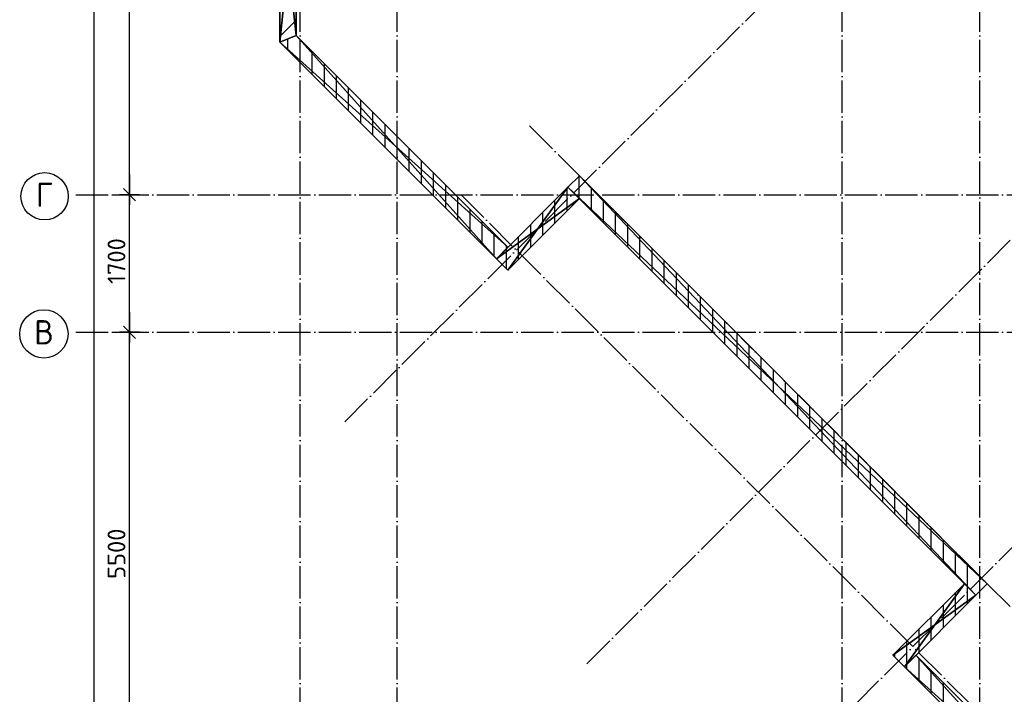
# Model space of a CAD drawing. Header units: millimetres. Extents: x 40580 to 559114, y -343730 to 81020.
# Tile 363 of 656: x 379333 to 391501, y -83894 to -75558. Entities that reach past the tile are written whole.
import ezdxf
from ezdxf.enums import TextEntityAlignment as Align

# ---------------------------------------------------------------- set-up
doc = ezdxf.new("R2010")
doc.units = ezdxf.units.MM
doc.linetypes.add('______11', pattern=[500, 400, -50, 0, -50])
doc.linetypes.add('______5', pattern=[1100, 800, -100, 100, -100])
for name, color, linetype in [('____________', 7, 'Continuous'), ('___________________', 253, '______5'), ('______________________', 7, 'Continuous')]:
    doc.layers.add(name, color=color, linetype=linetype)
doc.styles.add('ISOCPEUR', font='isocpeur.ttf')

# ---------------------------------------------------------------- blocks, each defined once
blk = doc.blocks.new('ALL_ML_STRICH')
at = {"color": 0, "linetype": 'ByBlock', "lineweight": -2}
for p, q in [((0, -0.5), (0, 0.5)), ((-1, 0), (0.5, 0)), ((-0.3, -0.3), (0.3, 0.3))]:
    blk.add_line(p, q, dxfattribs=at)

msp = doc.modelspace()

# ---------------------------------------------------------------- linework, layer by layer
at = {"layer": '____________', "color": 253, "linetype": '______11'}
for p, q in [((382548.1, -75764.4, -3800), (382748.1, -75564.4, -3800)), ((382798.1, -76085.5, -3800), (382798.1, -75802.7, -3800)), ((383098.1, -76385.5, -3800), (383098.1, -76102.7, -3800)), ((383398.1, -76685.5, -3800), (383398.1, -76402.6, -3800)), ((383698.1, -76985.5, -3800), (383698.1, -76702.7, -3800)), ((383998.1, -77285.5, -3800), (383998.1, -77002.7, -3800)), ((384298.1, -77585.5, -3800), (384298.1, -77302.7, -3800)), ((384598.1, -77885.5, -3800), (384598.1, -77602.7, -3800)), ((386098.1, -77920.4, -3800), (386098.1, -77637.5, -3800)), ((386398.1, -77917.7, -3800), (386398.1, -77634.9, -3800)), ((384898.1, -78185.5, -3800), (384898.1, -77902.7, -3800)), ((385798.1, -78220.4, -3800), (385798.1, -77937.5, -3800)), ((386698.1, -78217.7, -3800), (386698.1, -77934.9, -3800)), ((385198.1, -78485.5, -3800), (385198.1, -78202.7, -3800)), ((385498.1, -78520.4, -3800), (385498.1, -78237.5, -3800)), ((386998.1, -78517.7, -3800), (386998.1, -78234.9, -3800)), ((387298.1, -78817.7, -3800), (387298.1, -78534.9, -3800)), ((387598.1, -79117.7, -3800), (387598.1, -78834.9, -3800)), ((387898.1, -79417.7, -3800), (387898.1, -79134.9, -3800)), ((388198.1, -79717.7, -3800), (388198.1, -79434.9, -3800)), ((388498.1, -80017.7, -3800), (388498.1, -79734.9, -3800)), ((388798.1, -80317.7, -3800), (388798.1, -80034.9, -3800)), ((389098.1, -80617.7, -3800), (389098.1, -80334.9, -3800)), ((389398.1, -80917.7, -3800), (389398.1, -80634.9, -3800)), ((389698.1, -81217.7, -3800), (389698.1, -80934.9, -3800)), ((389998.1, -81517.7, -3800), (389998.1, -81234.9, -3800)), ((390298.1, -81817.7, -3800), (390298.1, -81534.9, -3800)), ((390598.1, -82117.7, -3800), (390598.1, -81834.9, -3800)), ((390898.1, -82417.7, -3800), (390898.1, -82134.9, -3800)), ((391198.1, -82620.9, -3800), (391198.1, -82434.9, -3800)), ((390898.1, -82920.9, -3800), (390898.1, -82638, -3800)), ((390598.1, -83220.9, -3800), (390598.1, -82938, -3800)), ((390298.1, -83520.9, -3800), (390298.1, -83238, -3800)), ((390298.1, -83585.5, -3800), (390298.1, -83520.9, -3800)), ((390598.1, -83885.5, -3800), (390598.1, -83602.7, -3800))]:
    msp.add_line(p, q, dxfattribs=at)
at = {"layer": '____________', "color": 253, "linetype": '______5'}
for p, q in [((382648.1, -75935.5, -3800), (382648.1, -75794.1, -3800)), ((382948.1, -76235.5, -3800), (382948.1, -75952.7, -3800)), ((383248.1, -76535.5, -3800), (383248.1, -76252.7, -3800)), ((383548.1, -76835.5, -3800), (383548.1, -76552.7, -3800)), ((383848.1, -77135.5, -3800), (383848.1, -76852.7, -3800)), ((384148.1, -77435.5, -3800), (384148.1, -77152.7, -3800)), ((384448.1, -77735.5, -3800), (384448.1, -77452.6, -3800)), ((386248.1, -77767.7, -3800), (386248.1, -77487.5, -3800)), ((384748.1, -78035.5, -3800), (384748.1, -77752.7, -3800)), ((385948.1, -78070.4, -3800), (385948.1, -77787.5, -3800)), ((386248.1, -77770.4, -3800), (386248.1, -77767.7, -3800)), ((386548.1, -78067.7, -3800), (386548.1, -77784.9, -3800)), ((385048.1, -78335.5, -3800), (385048.1, -78052.7, -3800)), ((385648.1, -78370.4, -3800), (385648.1, -78087.5, -3800)), ((386848.1, -78367.7, -3800), (386848.1, -78084.9, -3800)), ((385348.1, -78387.5, -3800), (385348.1, -78352.7, -3800)), ((385348.1, -78635.5, -3800), (385348.1, -78387.5, -3800)), ((387148.1, -78667.7, -3800), (387148.1, -78384.9, -3800)), ((387448.1, -78967.7, -3800), (387448.1, -78684.9, -3800)), ((387748.1, -79267.7, -3800), (387748.1, -78984.9, -3800)), ((388048.1, -79567.7, -3800), (388048.1, -79284.9, -3800)), ((388348.1, -79867.7, -3800), (388348.1, -79584.9, -3800)), ((388648.1, -80167.7, -3800), (388648.1, -79884.9, -3800)), ((388948.1, -80467.7, -3800), (388948.1, -80184.9, -3800)), ((389248.1, -80767.7, -3800), (389248.1, -80484.9, -3800)), ((389548.1, -81067.7, -3800), (389548.1, -80784.9, -3800)), ((389848.1, -81367.7, -3800), (389848.1, -81084.9, -3800)), ((390148.1, -81667.7, -3800), (390148.1, -81384.9, -3800)), ((390448.1, -81967.7, -3800), (390448.1, -81684.9, -3800)), ((390748.1, -82267.7, -3800), (390748.1, -81984.9, -3800)), ((391048.1, -82567.7, -3800), (391048.1, -82284.9, -3800)), ((391048.1, -82770.9, -3800), (391048.1, -82567.7, -3800)), ((390748.1, -83070.9, -3800), (390748.1, -82788, -3800)), ((390448.1, -83370.9, -3800), (390448.1, -83088, -3800)), ((390148.1, -83435.5, -3800), (390148.1, -83388, -3800)), ((390448.1, -83735.5, -3800), (390448.1, -83452.7, -3800)), ((390748.1, -84035.5, -3800), (390748.1, -83752.7, -3800))]:
    msp.add_line(p, q, dxfattribs=at)
at = {"layer": '___________________', "color": 253, "linetype": '______11'}
for p, q in [((382798.1, -88711, -3800), (382798.1, -38631, -3800)), ((383998.1, -88711, -3800), (383998.1, -38631, -3800)), ((389498.1, -88711, -3800), (389498.1, -38631, -3800)), ((391198.1, -88711, -3800), (391198.1, -38631, -3800)), ((383350.3, -80526.8, -3800), (401735.1, -62142, -3800)), ((386341.3, -83517.8, -3800), (404726.1, -65133.1, -3800)), ((388250.5, -85427, -3800), (406635.3, -67042.2, -3800)), ((392634.6, -83871.4, -3800), (385613, -76849.8, -3800)), ((380028.1, -77721, -3800), (408848.1, -77721, -3800)), ((391786.1, -84719.9, -3800), (384764.5, -77698.3, -3800)), ((380028.1, -79421, -3800), (408848.1, -79421, -3800))]:
    msp.add_line(p, q, dxfattribs=at)
at = {"layer": '___________________', "color": 7, "linetype": 'Continuous'}
for centre, radius in [((379640.5, -77740.5, -3800), 292.4), ((379631.9, -79440.5, -3800), 298.8)]:
    msp.add_circle(centre, radius, dxfattribs=at)
at = {"layer": '______________________', "color": 7, "linetype": 'Continuous'}
for p, q in [((380253.8, -86121, -3800), (380253.8, -39631, -3800)), ((380689.5, -77721, -3800), (380689.5, -72221, -3800)), ((380689.5, -79421, -3800), (380689.5, -77721, -3800)), ((380689.5, -84921, -3800), (380689.5, -79421, -3800))]:
    msp.add_line(p, q, dxfattribs=at)
at = {"layer": '______________________', "color": 253, "linetype": 'Continuous'}
for p, q in [((380474.3, -77721, -3800), (380689.5, -77721, -3800)), ((380474.3, -77721, -3800), (380689.5, -77721, -3800)), ((380474.3, -79421, -3800), (380689.5, -79421, -3800)), ((380474.3, -79421, -3800), (380689.5, -79421, -3800))]:
    msp.add_line(p, q, dxfattribs=at)

# ---------------------------------------------------------------- block references
at = {"layer": '______________________', "color": 7, "linetype": 'Continuous', "xscale": 250, "yscale": 250, "zscale": 250}
for p, rotation in [((380689.5, -77721, -3800), 270), ((380689.5, -77721, -3800), 90), ((380689.5, -79421, -3800), 270), ((380689.5, -79421, -3800), 90)]:
    msp.add_blockref('ALL_ML_STRICH', p, dxfattribs=dict(at, rotation=rotation))

# ---------------------------------------------------------------- texts
at = {"layer": '___________________', "color": 7, "linetype": 'Continuous', "style": 'ISOCPEUR'}
for s, width, p, p2 in [('Г', 0.999205, (379535.5, -77871, -3800), (379745.3, -77871, -3800)), ('В', 0.999536, (379511.9, -79571, -3800), (379751.8, -79571, -3800))]:
    msp.add_text(s, height=300, dxfattribs=dict(at, width=width)).set_placement(p, p2, align=Align.FIT)
at = {"layer": '______________________', "color": 7, "style": 'ISOCPEUR'}
for s, p in [('1700', (380639.5, -78824, -3800)), ('5500', (380639.5, -82468, -3800))]:
    msp.add_text(s, height=220, rotation=90, dxfattribs=at).set_placement(p)

# ---------------------------------------------------------------- meshes
at = {"layer": '____________', "color": 7, "linetype": 'Continuous'}
mesh = msp.add_polyface(dxfattribs=at)
corners = [(382548.1, -73881, -7600), (382548.1, -75835.5, -7600), (382548.1, -75835.5, -4150), (382548.1, -73881, -4150)]
mesh.append_faces([[corners[k] for k in face] for face in [(1, 2, 0)]], dxfattribs={"vtx1": -1, "color": 7})
mesh.append_faces([[corners[k] for k in face] for face in [(2, 3, 0)]], dxfattribs={"vtx2": -1, "color": 7})
mesh = msp.add_polyface(dxfattribs=at)
corners = [(382548.1, -75835.5, -4150), (382748.1, -75752.7, -4150), (382748.1, -73881, -4150), (382548.1, -73881, -4150)]
mesh.append_faces([[corners[k] for k in face] for face in [(1, 2, 0)]], dxfattribs={"vtx1": -1, "color": 7})
mesh.append_faces([[corners[k] for k in face] for face in [(2, 3, 0)]], dxfattribs={"vtx2": -1, "color": 7})
mesh = msp.add_polyface(dxfattribs=at)
corners = [(382748.1, -75752.7, -7600), (382548.1, -75835.5, -7600), (382548.1, -73881, -7600), (382748.1, -73881, -7600)]
mesh.append_faces([[corners[k] for k in face] for face in [(1, 2, 0)]], dxfattribs={"vtx1": -1, "color": 7})
mesh.append_faces([[corners[k] for k in face] for face in [(2, 3, 0)]], dxfattribs={"vtx2": -1, "color": 7})
mesh = msp.add_polyface(dxfattribs=at)
corners = [(382748.1, -75752.7, -7600), (382748.1, -73881, -7600), (382748.1, -73881, -4150), (382748.1, -75752.7, -4150)]
mesh.append_faces([[corners[k] for k in face] for face in [(1, 2, 0)]], dxfattribs={"vtx1": -1, "color": 7})
mesh.append_faces([[corners[k] for k in face] for face in [(2, 3, 0)]], dxfattribs={"vtx2": -1, "color": 7})
mesh = msp.add_polyface(dxfattribs=at)
corners = [(382548.1, -75835.5, -7600), (382748.1, -75752.7, -7600), (382748.1, -75752.7, -4150), (382548.1, -75835.5, -4150)]
mesh.append_faces([[corners[k] for k in face] for face in [(1, 2, 0)]], dxfattribs={"vtx1": -1, "color": 7})
mesh.append_faces([[corners[k] for k in face] for face in [(2, 3, 0)]], dxfattribs={"vtx2": -1, "color": 7})
mesh = msp.add_polyface(dxfattribs=at)
corners = [(382748.1, -75752.7, -7600), (382548.1, -75835.5, -7600), (382548.1, -75835.5, -4150), (382748.1, -75752.7, -4150)]
mesh.append_faces([[corners[k] for k in face] for face in [(1, 2, 0)]], dxfattribs={"vtx1": -1, "color": 7})
mesh.append_faces([[corners[k] for k in face] for face in [(2, 3, 0)]], dxfattribs={"vtx2": -1, "color": 7})
mesh = msp.add_polyface(dxfattribs=at)
corners = [(385224.1, -78511.5, -4150), (385365.5, -78370.1, -4150), (382748.1, -75752.7, -4150), (382548.1, -75835.5, -4150)]
mesh.append_faces([[corners[k] for k in face] for face in [(1, 2, 0)]], dxfattribs={"vtx1": -1, "color": 7})
mesh.append_faces([[corners[k] for k in face] for face in [(2, 3, 0)]], dxfattribs={"vtx2": -1, "color": 7})
mesh = msp.add_polyface(dxfattribs=at)
corners = [(385365.5, -78370.1, -7600), (385224.1, -78511.5, -7600), (382548.1, -75835.5, -7600), (382748.1, -75752.7, -7600)]
mesh.append_faces([[corners[k] for k in face] for face in [(1, 2, 0)]], dxfattribs={"vtx1": -1, "color": 7})
mesh.append_faces([[corners[k] for k in face] for face in [(2, 3, 0)]], dxfattribs={"vtx2": -1, "color": 7})
mesh = msp.add_polyface(dxfattribs=at)
corners = [(385365.5, -78370.1, -7600), (382748.1, -75752.7, -7600), (382748.1, -75752.7, -4150), (385365.5, -78370.1, -4150)]
mesh.append_faces([[corners[k] for k in face] for face in [(1, 2, 0)]], dxfattribs={"vtx1": -1, "color": 7})
mesh.append_faces([[corners[k] for k in face] for face in [(2, 3, 0)]], dxfattribs={"vtx2": -1, "color": 7})
mesh = msp.add_polyface(dxfattribs=at)
corners = [(382548.1, -75835.5, -7600), (385224.1, -78511.5, -7600), (385224.1, -78511.5, -4150), (382548.1, -75835.5, -4150)]
mesh.append_faces([[corners[k] for k in face] for face in [(1, 2, 0)]], dxfattribs={"vtx1": -1, "color": 7})
mesh.append_faces([[corners[k] for k in face] for face in [(2, 3, 0)]], dxfattribs={"vtx2": -1, "color": 7})
mesh = msp.add_polyface(dxfattribs=at)
corners = [(386249.4, -77486.2, -7600), (386108, -77627.6, -7600), (386108, -77627.6, -4150), (386249.4, -77486.2, -4150)]
mesh.append_faces([[corners[k] for k in face] for face in [(1, 2, 0)]], dxfattribs={"vtx1": -1, "color": 7})
mesh.append_faces([[corners[k] for k in face] for face in [(2, 3, 0)]], dxfattribs={"vtx2": -1, "color": 7})
mesh = msp.add_polyface(dxfattribs=at)
corners = [(391149.7, -82669.3, -4150), (391291.1, -82527.9, -4150), (386249.4, -77486.2, -4150), (386108, -77627.6, -4150)]
mesh.append_faces([[corners[k] for k in face] for face in [(1, 2, 0)]], dxfattribs={"vtx1": -1, "color": 7})
mesh.append_faces([[corners[k] for k in face] for face in [(2, 3, 0)]], dxfattribs={"vtx2": -1, "color": 7})
mesh = msp.add_polyface(dxfattribs=at)
corners = [(391291.1, -82527.9, -7600), (391149.7, -82669.3, -7600), (386108, -77627.6, -7600), (386249.4, -77486.2, -7600)]
mesh.append_faces([[corners[k] for k in face] for face in [(1, 2, 0)]], dxfattribs={"vtx1": -1, "color": 7})
mesh.append_faces([[corners[k] for k in face] for face in [(2, 3, 0)]], dxfattribs={"vtx2": -1, "color": 7})
mesh = msp.add_polyface(dxfattribs=at)
corners = [(391291.1, -82527.9, -7600), (386249.4, -77486.2, -7600), (386249.4, -77486.2, -4150), (391291.1, -82527.9, -4150)]
mesh.append_faces([[corners[k] for k in face] for face in [(1, 2, 0)]], dxfattribs={"vtx1": -1, "color": 7})
mesh.append_faces([[corners[k] for k in face] for face in [(2, 3, 0)]], dxfattribs={"vtx2": -1, "color": 7})
mesh = msp.add_polyface(dxfattribs=at)
corners = [(386108, -77627.6, -7600), (385224.1, -78511.5, -7600), (385224.1, -78511.5, -4150), (386108, -77627.6, -4150)]
mesh.append_faces([[corners[k] for k in face] for face in [(1, 2, 0)]], dxfattribs={"vtx1": -1, "color": 7})
mesh.append_faces([[corners[k] for k in face] for face in [(2, 3, 0)]], dxfattribs={"vtx2": -1, "color": 7})
mesh = msp.add_polyface(dxfattribs=at)
corners = [(386249.4, -77769, -4150), (386108, -77627.6, -4150), (385224.1, -78511.5, -4150), (385365.5, -78652.9, -4150)]
mesh.append_faces([[corners[k] for k in face] for face in [(1, 2, 0)]], dxfattribs={"vtx1": -1, "color": 7})
mesh.append_faces([[corners[k] for k in face] for face in [(2, 3, 0)]], dxfattribs={"vtx2": -1, "color": 7})
mesh = msp.add_polyface(dxfattribs=at)
corners = [(386108, -77627.6, -7600), (386249.4, -77769, -7600), (385365.5, -78652.9, -7600), (385224.1, -78511.5, -7600)]
mesh.append_faces([[corners[k] for k in face] for face in [(1, 2, 0)]], dxfattribs={"vtx1": -1, "color": 7})
mesh.append_faces([[corners[k] for k in face] for face in [(2, 3, 0)]], dxfattribs={"vtx2": -1, "color": 7})
mesh = msp.add_polyface(dxfattribs=at)
corners = [(386249.4, -77769, -7600), (386108, -77627.6, -7600), (386108, -77627.6, -4150), (386249.4, -77769, -4150)]
mesh.append_faces([[corners[k] for k in face] for face in [(1, 2, 0)]], dxfattribs={"vtx1": -1, "color": 7})
mesh.append_faces([[corners[k] for k in face] for face in [(2, 3, 0)]], dxfattribs={"vtx2": -1, "color": 7})
mesh = msp.add_polyface(dxfattribs=at)
corners = [(386108, -77627.6, -7600), (391149.7, -82669.3, -7600), (391149.7, -82669.3, -4150), (386108, -77627.6, -4150)]
mesh.append_faces([[corners[k] for k in face] for face in [(1, 2, 0)]], dxfattribs={"vtx1": -1, "color": 7})
mesh.append_faces([[corners[k] for k in face] for face in [(2, 3, 0)]], dxfattribs={"vtx2": -1, "color": 7})
mesh = msp.add_polyface(dxfattribs=at)
corners = [(385365.5, -78652.9, -7600), (386249.4, -77769, -7600), (386249.4, -77769, -4150), (385365.5, -78652.9, -4150)]
mesh.append_faces([[corners[k] for k in face] for face in [(1, 2, 0)]], dxfattribs={"vtx1": -1, "color": 7})
mesh.append_faces([[corners[k] for k in face] for face in [(2, 3, 0)]], dxfattribs={"vtx2": -1, "color": 7})
mesh = msp.add_polyface(dxfattribs=at)
corners = [(385224.1, -78511.5, -7600), (385365.5, -78370.1, -7600), (385365.5, -78370.1, -4150), (385224.1, -78511.5, -4150)]
mesh.append_faces([[corners[k] for k in face] for face in [(1, 2, 0)]], dxfattribs={"vtx1": -1, "color": 7})
mesh.append_faces([[corners[k] for k in face] for face in [(2, 3, 0)]], dxfattribs={"vtx2": -1, "color": 7})
mesh = msp.add_polyface(dxfattribs=at)
corners = [(385224.1, -78511.5, -7600), (385365.5, -78652.9, -7600), (385365.5, -78652.9, -4150), (385224.1, -78511.5, -4150)]
mesh.append_faces([[corners[k] for k in face] for face in [(1, 2, 0)]], dxfattribs={"vtx1": -1, "color": 7})
mesh.append_faces([[corners[k] for k in face] for face in [(2, 3, 0)]], dxfattribs={"vtx2": -1, "color": 7})
mesh = msp.add_polyface(dxfattribs=at)
corners = [(391008.2, -82527.9, -7600), (390124.4, -83411.8, -7600), (390124.4, -83411.8, -4150), (391008.2, -82527.9, -4150)]
mesh.append_faces([[corners[k] for k in face] for face in [(1, 2, 0)]], dxfattribs={"vtx1": -1, "color": 7})
mesh.append_faces([[corners[k] for k in face] for face in [(2, 3, 0)]], dxfattribs={"vtx2": -1, "color": 7})
mesh = msp.add_polyface(dxfattribs=at)
corners = [(390124.4, -83411.8, -4150), (390265.8, -83553.2, -4150), (391149.7, -82669.3, -4150), (391008.2, -82527.9, -4150)]
mesh.append_faces([[corners[k] for k in face] for face in [(1, 2, 0)]], dxfattribs={"vtx1": -1, "color": 7})
mesh.append_faces([[corners[k] for k in face] for face in [(2, 3, 0)]], dxfattribs={"vtx2": -1, "color": 7})
mesh = msp.add_polyface(dxfattribs=at)
corners = [(390265.8, -83553.2, -7600), (390124.4, -83411.8, -7600), (391008.2, -82527.9, -7600), (391149.7, -82669.3, -7600)]
mesh.append_faces([[corners[k] for k in face] for face in [(1, 2, 0)]], dxfattribs={"vtx1": -1, "color": 7})
mesh.append_faces([[corners[k] for k in face] for face in [(2, 3, 0)]], dxfattribs={"vtx2": -1, "color": 7})
mesh = msp.add_polyface(dxfattribs=at)
corners = [(391149.7, -82669.3, -7600), (391008.2, -82527.9, -7600), (391008.2, -82527.9, -4150), (391149.7, -82669.3, -4150)]
mesh.append_faces([[corners[k] for k in face] for face in [(1, 2, 0)]], dxfattribs={"vtx1": -1, "color": 7})
mesh.append_faces([[corners[k] for k in face] for face in [(2, 3, 0)]], dxfattribs={"vtx2": -1, "color": 7})
mesh = msp.add_polyface(dxfattribs=at)
corners = [(391149.7, -82669.3, -7600), (391291.1, -82527.9, -7600), (391291.1, -82527.9, -4150), (391149.7, -82669.3, -4150)]
mesh.append_faces([[corners[k] for k in face] for face in [(1, 2, 0)]], dxfattribs={"vtx1": -1, "color": 7})
mesh.append_faces([[corners[k] for k in face] for face in [(2, 3, 0)]], dxfattribs={"vtx2": -1, "color": 7})
mesh = msp.add_polyface(dxfattribs=at)
corners = [(390265.8, -83553.2, -7600), (391149.7, -82669.3, -7600), (391149.7, -82669.3, -4150), (390265.8, -83553.2, -4150)]
mesh.append_faces([[corners[k] for k in face] for face in [(1, 2, 0)]], dxfattribs={"vtx1": -1, "color": 7})
mesh.append_faces([[corners[k] for k in face] for face in [(2, 3, 0)]], dxfattribs={"vtx2": -1, "color": 7})
mesh = msp.add_polyface(dxfattribs=at)
corners = [(390124.4, -83411.8, -7600), (390265.8, -83553.2, -7600), (390265.8, -83553.2, -4150), (390124.4, -83411.8, -4150)]
mesh.append_faces([[corners[k] for k in face] for face in [(1, 2, 0)]], dxfattribs={"vtx1": -1, "color": 7})
mesh.append_faces([[corners[k] for k in face] for face in [(2, 3, 0)]], dxfattribs={"vtx2": -1, "color": 7})
mesh = msp.add_polyface(dxfattribs=at)
corners = [(390407.2, -83411.8, -7600), (390265.8, -83553.2, -7600), (390265.8, -83553.2, -4150), (390407.2, -83411.8, -4150)]
mesh.append_faces([[corners[k] for k in face] for face in [(1, 2, 0)]], dxfattribs={"vtx1": -1, "color": 7})
mesh.append_faces([[corners[k] for k in face] for face in [(2, 3, 0)]], dxfattribs={"vtx2": -1, "color": 7})
mesh = msp.add_polyface(dxfattribs=at)
corners = [(393083.6, -86371, -4150), (393166.5, -86171, -4150), (390407.2, -83411.8, -4150), (390265.8, -83553.2, -4150)]
mesh.append_faces([[corners[k] for k in face] for face in [(1, 2, 0)]], dxfattribs={"vtx1": -1, "color": 7})
mesh.append_faces([[corners[k] for k in face] for face in [(2, 3, 0)]], dxfattribs={"vtx2": -1, "color": 7})
mesh = msp.add_polyface(dxfattribs=at)
corners = [(393166.5, -86171, -7600), (393083.6, -86371, -7600), (390265.8, -83553.2, -7600), (390407.2, -83411.8, -7600)]
mesh.append_faces([[corners[k] for k in face] for face in [(1, 2, 0)]], dxfattribs={"vtx1": -1, "color": 7})
mesh.append_faces([[corners[k] for k in face] for face in [(2, 3, 0)]], dxfattribs={"vtx2": -1, "color": 7})
mesh = msp.add_polyface(dxfattribs=at)
corners = [(393166.5, -86171, -7600), (390407.2, -83411.8, -7600), (390407.2, -83411.8, -4150), (393166.5, -86171, -4150)]
mesh.append_faces([[corners[k] for k in face] for face in [(1, 2, 0)]], dxfattribs={"vtx1": -1, "color": 7})
mesh.append_faces([[corners[k] for k in face] for face in [(2, 3, 0)]], dxfattribs={"vtx2": -1, "color": 7})
mesh = msp.add_polyface(dxfattribs=at)
corners = [(390265.8, -83553.2, -7600), (393083.6, -86371, -7600), (393083.6, -86371, -4150), (390265.8, -83553.2, -4150)]
mesh.append_faces([[corners[k] for k in face] for face in [(1, 2, 0)]], dxfattribs={"vtx1": -1, "color": 7})
mesh.append_faces([[corners[k] for k in face] for face in [(2, 3, 0)]], dxfattribs={"vtx2": -1, "color": 7})

doc.saveas('drawing.dxf')
